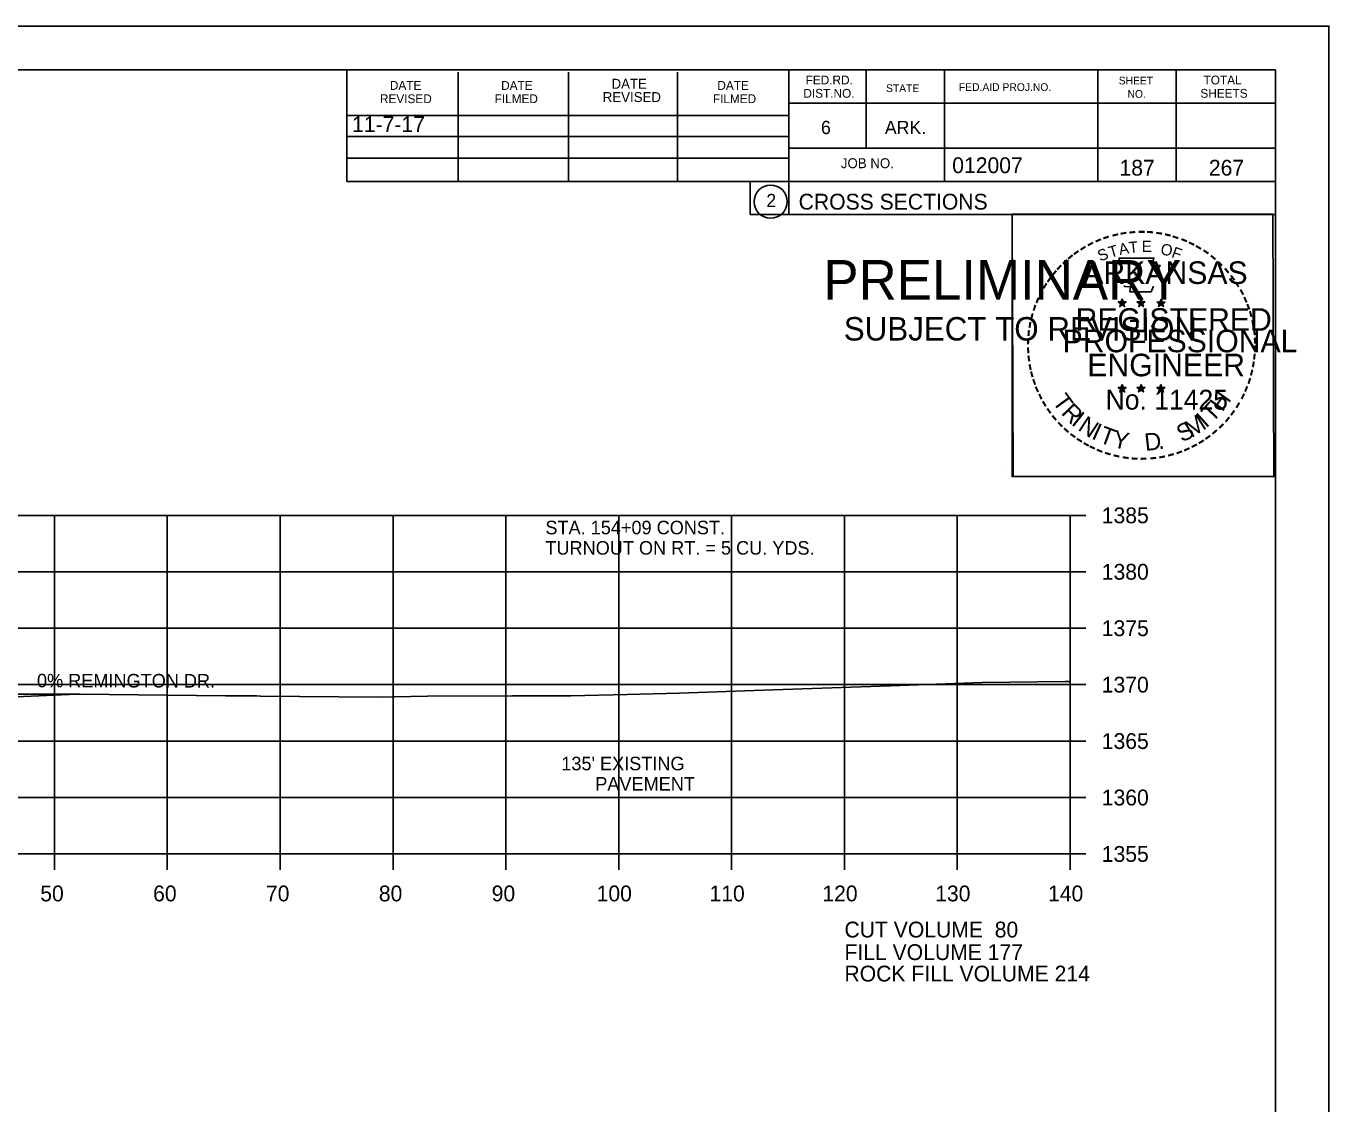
# Model space of a CAD drawing. Extents: x 1374311 to 1383814, y 384102 to 406278.
# Drawn here: x 1381676.1 to 1381791.6, y 392549.3 to 392644.8 of the extents above; entities that cross this region are included whole.
import ezdxf

# ---------------------------------------------------------------- set-up
doc = ezdxf.new("R2010")
doc.units = 0
for name, color, linetype in [('R_Axis', 7, 'Continuous'), ('R_Axis Annot', 7, 'Continuous'), ('R_Border', 7, 'Continuous'), ('R_Border Notes', 7, 'Continuous'), ('R_Border PE', 7, 'Continuous'), ('R_Border Prem', 7, 'Continuous'), ('R_Exist Surface', 7, 'Continuous'), ('R_Fin Surface', 7, 'Continuous'), ('R_Grid', 7, 'Continuous'), ('R_No Plot', 7, 'Continuous'), ('R_Water', 7, 'Continuous')]:
    doc.layers.add(name, color=color, linetype=linetype)

msp = doc.modelspace()

# ---------------------------------------------------------------- linework, layer by layer
at = {"layer": 'R_Axis'}
for p, q in [((1381768.66, 392571.43), (1381768.66, 392601.43)), ((1381770.06, 392601.43), (1381768.66, 392601.43)), ((1381770.06, 392596.43), (1381768.66, 392596.43)), ((1381770.06, 392591.43), (1381768.66, 392591.43)), ((1381770.06, 392586.43), (1381768.66, 392586.43)), ((1381770.06, 392581.43), (1381768.66, 392581.43)), ((1381770.06, 392576.43), (1381768.66, 392576.43)), ((1381488.66, 392571.43), (1381768.66, 392571.43)), ((1381678.66, 392570.03), (1381678.66, 392571.43)), ((1381688.66, 392570.03), (1381688.66, 392571.43)), ((1381698.66, 392570.03), (1381698.66, 392571.43)), ((1381708.66, 392570.03), (1381708.66, 392571.43)), ((1381718.66, 392570.03), (1381718.66, 392571.43)), ((1381728.66, 392570.03), (1381728.66, 392571.43)), ((1381738.66, 392570.03), (1381738.66, 392571.43)), ((1381748.66, 392570.03), (1381748.66, 392571.43)), ((1381758.66, 392570.03), (1381758.66, 392571.43)), ((1381768.66, 392570.03), (1381768.66, 392571.43)), ((1381770.06, 392571.43), (1381768.66, 392571.43))]:
    msp.add_line(p, q, dxfattribs=at)
at = {"layer": 'R_Border'}
for p, q in [((1381470.66, 392640.89), (1381786.84, 392640.89)), ((1381704.58, 392631.01), (1381704.58, 392640.89)), ((1381714.44, 392631.01), (1381714.44, 392640.69)), ((1381724.2, 392631.01), (1381724.2, 392640.69)), ((1381733.88, 392631.01), (1381733.88, 392640.69)), ((1381743.74, 392640.89), (1381743.74, 392628.09)), ((1381750.58, 392640.89), (1381750.58, 392633.95)), ((1381757.52, 392640.89), (1381757.52, 392631.01)), ((1381771.1, 392640.89), (1381771.1, 392631.01)), ((1381778.04, 392640.89), (1381778.04, 392631.01)), ((1381786.84, 392435.43), (1381786.84, 392640.89)), ((1381786.84, 392637.95), (1381743.74, 392637.95)), ((1381786.84, 392637.97), (1381786.84, 392637.97)), ((1381704.58, 392636.87), (1381743.74, 392636.87)), ((1381704.58, 392635.01), (1381743.74, 392635.01)), ((1381786.84, 392633.95), (1381743.74, 392633.95)), ((1381746.7, 392633.95), (1381786.84, 392633.95)), ((1381704.58, 392631.01), (1381704.58, 392633.07)), ((1381704.58, 392633.07), (1381743.74, 392633.07)), ((1381786.84, 392631.01), (1381704.58, 392631.01)), ((1381743.74, 392628.09), (1381786.84, 392628.09))]:
    msp.add_line(p, q, dxfattribs=at)
msp.add_circle((1381742.12, 392629.22), 1.47, dxfattribs=at)
at = {"layer": 'R_Border PE'}
for p, q in [((1381773.27, 392620.6), (1381773.23, 392620.34)), ((1381773.27, 392620.23), (1381773.27, 392620.6)), ((1381773.27, 392620.6), (1381773.32, 392620.35)), ((1381774.94, 392620.6), (1381774.9, 392620.34)), ((1381774.94, 392620.23), (1381774.94, 392620.6)), ((1381774.94, 392620.6), (1381774.99, 392620.35)), ((1381776.71, 392620.58), (1381776.66, 392620.33)), ((1381776.71, 392620.22), (1381776.71, 392620.58)), ((1381776.71, 392620.58), (1381776.75, 392620.33)), ((1381772.92, 392620.34), (1381773.27, 392620.23)), ((1381772.92, 392620.34), (1381773.18, 392620.3)), ((1381772.92, 392620.34), (1381773.16, 392620.22)), ((1381773.06, 392619.93), (1381773.27, 392620.23)), ((1381773.06, 392619.93), (1381773.18, 392620.18)), ((1381773.06, 392619.93), (1381773.27, 392620.15)), ((1381773.62, 392620.34), (1381773.27, 392620.23)), ((1381773.48, 392619.93), (1381773.27, 392620.23)), ((1381773.48, 392619.93), (1381773.27, 392620.15)), ((1381773.62, 392620.34), (1381773.33, 392620.29)), ((1381773.48, 392619.93), (1381773.35, 392620.22)), ((1381773.62, 392620.34), (1381773.41, 392620.24)), ((1381774.59, 392620.34), (1381774.94, 392620.23)), ((1381774.59, 392620.34), (1381774.85, 392620.3)), ((1381774.59, 392620.34), (1381774.83, 392620.22)), ((1381774.73, 392619.93), (1381774.94, 392620.23)), ((1381774.73, 392619.93), (1381774.85, 392620.18)), ((1381774.73, 392619.93), (1381774.94, 392620.15)), ((1381775.29, 392620.34), (1381774.94, 392620.23)), ((1381775.15, 392619.93), (1381774.94, 392620.23)), ((1381775.15, 392619.93), (1381774.94, 392620.15)), ((1381775.29, 392620.34), (1381775, 392620.29)), ((1381775.15, 392619.93), (1381775.02, 392620.22)), ((1381775.29, 392620.34), (1381775.08, 392620.24)), ((1381776.36, 392620.33), (1381776.71, 392620.22)), ((1381776.36, 392620.33), (1381776.61, 392620.28)), ((1381776.36, 392620.33), (1381776.59, 392620.21)), ((1381776.49, 392619.92), (1381776.71, 392620.22)), ((1381776.49, 392619.92), (1381776.62, 392620.17)), ((1381776.49, 392619.92), (1381776.7, 392620.14)), ((1381776.92, 392619.92), (1381776.7, 392620.14)), ((1381777.05, 392620.33), (1381776.71, 392620.22)), ((1381776.92, 392619.92), (1381776.71, 392620.22)), ((1381777.05, 392620.33), (1381776.77, 392620.28)), ((1381776.92, 392619.92), (1381776.78, 392620.21)), ((1381777.05, 392620.33), (1381776.85, 392620.23)), ((1381772.92, 392612.77), (1381773.27, 392612.66)), ((1381772.92, 392612.77), (1381773.17, 392612.72)), ((1381772.92, 392612.77), (1381773.16, 392612.65)), ((1381773.05, 392612.36), (1381773.27, 392612.66)), ((1381773.05, 392612.36), (1381773.18, 392612.6)), ((1381773.05, 392612.36), (1381773.27, 392612.58)), ((1381773.27, 392613.02), (1381773.23, 392612.77)), ((1381773.27, 392612.66), (1381773.27, 392613.02)), ((1381773.27, 392613.02), (1381773.32, 392612.77)), ((1381773.61, 392612.77), (1381773.27, 392612.66)), ((1381773.48, 392612.36), (1381773.27, 392612.66)), ((1381773.48, 392612.36), (1381773.27, 392612.57)), ((1381773.61, 392612.77), (1381773.33, 392612.72)), ((1381773.48, 392612.36), (1381773.34, 392612.65)), ((1381773.61, 392612.77), (1381773.41, 392612.67)), ((1381774.59, 392612.77), (1381774.94, 392612.66)), ((1381774.59, 392612.77), (1381774.84, 392612.72)), ((1381774.59, 392612.77), (1381774.82, 392612.65)), ((1381774.72, 392612.36), (1381774.94, 392612.66)), ((1381774.72, 392612.36), (1381774.85, 392612.6)), ((1381774.72, 392612.36), (1381774.93, 392612.58)), ((1381774.94, 392613.02), (1381774.9, 392612.77)), ((1381775.15, 392612.36), (1381774.93, 392612.57)), ((1381774.94, 392612.66), (1381774.94, 392613.02)), ((1381774.94, 392613.02), (1381774.99, 392612.77)), ((1381775.28, 392612.77), (1381774.94, 392612.66)), ((1381775.15, 392612.36), (1381774.94, 392612.66)), ((1381775.28, 392612.77), (1381775, 392612.72)), ((1381775.15, 392612.36), (1381775.01, 392612.65)), ((1381775.28, 392612.77), (1381775.08, 392612.67)), ((1381776.35, 392612.76), (1381776.7, 392612.65)), ((1381776.35, 392612.76), (1381776.61, 392612.71)), ((1381776.35, 392612.76), (1381776.59, 392612.64)), ((1381776.49, 392612.35), (1381776.7, 392612.65)), ((1381776.49, 392612.35), (1381776.61, 392612.59)), ((1381776.49, 392612.35), (1381776.7, 392612.57)), ((1381776.7, 392613.01), (1381776.66, 392612.76)), ((1381776.7, 392612.65), (1381776.7, 392613.01)), ((1381776.7, 392613.01), (1381776.75, 392612.76)), ((1381777.05, 392612.76), (1381776.7, 392612.65)), ((1381776.92, 392612.35), (1381776.7, 392612.65)), ((1381776.92, 392612.35), (1381776.7, 392612.56)), ((1381777.05, 392612.76), (1381776.76, 392612.71)), ((1381776.92, 392612.35), (1381776.78, 392612.64)), ((1381777.05, 392612.76), (1381776.85, 392612.66))]:
    msp.add_line(p, q, dxfattribs=at)
for points in [[(1381772.96, 392624.22), (1381773.23, 392623.39)], [(1381776.47, 392623.3), (1381776.62, 392623.58), (1381775.93, 392623.56), (1381776.08, 392624.22), (1381772.96, 392624.22)], [(1381773.46, 392621.8), (1381773.46, 392621.71), (1381774.02, 392621.69), (1381773.96, 392621.22), (1381775.83, 392621.22), (1381776.04, 392621.75)], [(1381773.27, 392620.6), (1381773.48, 392619.93), (1381772.92, 392620.34), (1381773.62, 392620.34), (1381773.06, 392619.93), (1381773.27, 392620.6)], [(1381774.94, 392620.6), (1381775.15, 392619.93), (1381774.59, 392620.34), (1381775.29, 392620.34), (1381774.73, 392619.93), (1381774.94, 392620.6)], [(1381776.71, 392620.58), (1381776.92, 392619.92), (1381776.36, 392620.33), (1381777.05, 392620.33), (1381776.49, 392619.92), (1381776.71, 392620.58)], [(1381773.27, 392613.02), (1381773.48, 392612.36), (1381772.92, 392612.77), (1381773.61, 392612.77), (1381773.05, 392612.36), (1381773.27, 392613.02)], [(1381774.94, 392613.02), (1381775.15, 392612.36), (1381774.59, 392612.77), (1381775.28, 392612.77), (1381774.72, 392612.36), (1381774.94, 392613.02)], [(1381776.7, 392613.01), (1381776.92, 392612.35), (1381776.35, 392612.76), (1381777.05, 392612.76), (1381776.49, 392612.35), (1381776.7, 392613.01)]]:
    msp.add_lwpolyline(points, dxfattribs=at)
for centre, radius in [((1381773.27, 392620.23), 0.172), ((1381773.27, 392620.23), 0.145), ((1381773.27, 392620.23), 0.116), ((1381773.27, 392620.23), 0.0991), ((1381773.27, 392620.23), 0.0747), ((1381773.27, 392620.23), 0.0495), ((1381773.27, 392620.23), 0.0296), ((1381774.94, 392620.23), 0.172), ((1381774.94, 392620.23), 0.145), ((1381774.94, 392620.23), 0.116), ((1381774.94, 392620.23), 0.0991), ((1381774.94, 392620.23), 0.0747), ((1381774.94, 392620.23), 0.0495), ((1381774.94, 392620.23), 0.0296), ((1381776.7, 392620.22), 0.172), ((1381776.7, 392620.22), 0.145), ((1381776.7, 392620.22), 0.116), ((1381776.7, 392620.22), 0.0991), ((1381776.7, 392620.22), 0.0747), ((1381776.7, 392620.22), 0.0495), ((1381776.7, 392620.22), 0.0296), ((1381773.27, 392612.66), 0.172), ((1381773.27, 392612.66), 0.145), ((1381773.27, 392612.66), 0.116), ((1381773.27, 392612.66), 0.0991), ((1381773.27, 392612.66), 0.0747), ((1381773.27, 392612.66), 0.0495), ((1381773.27, 392612.66), 0.0296), ((1381774.94, 392612.66), 0.172), ((1381774.94, 392612.66), 0.145), ((1381774.94, 392612.66), 0.116), ((1381774.94, 392612.66), 0.0991), ((1381774.94, 392612.66), 0.0747), ((1381774.94, 392612.66), 0.0495), ((1381774.94, 392612.66), 0.0296), ((1381776.7, 392612.65), 0.172), ((1381776.7, 392612.65), 0.145), ((1381776.7, 392612.65), 0.116), ((1381776.7, 392612.65), 0.0991), ((1381776.7, 392612.65), 0.0747), ((1381776.7, 392612.65), 0.0495), ((1381776.7, 392612.65), 0.0296)]:
    msp.add_circle(centre, radius, dxfattribs=at)
at = {"layer": 'R_Exist Surface'}
msp.add_lwpolyline([(1381671.84, 392585.2), (1381680.65, 392585.58), (1381680.95, 392585.58), (1381693.82, 392585.45), (1381696.58, 392585.43), (1381696.93, 392585.41), (1381707.31, 392585.33), (1381711.7, 392585.42), (1381719.24, 392585.44), (1381724.4, 392585.44), (1381729.42, 392585.57), (1381734.05, 392585.68), (1381741.5, 392585.95), (1381751.85, 392586.3), (1381754.38, 392586.39), (1381760.85, 392586.61), (1381768.21, 392586.7), (1381768.66, 392586.7)], dxfattribs=at)
at = {"layer": 'R_Grid'}
for p, q in [((1381488.66, 392601.43), (1381768.66, 392601.43)), ((1381678.66, 392571.43), (1381678.66, 392601.43)), ((1381688.66, 392571.43), (1381688.66, 392601.43)), ((1381698.66, 392571.43), (1381698.66, 392601.43)), ((1381708.66, 392571.43), (1381708.66, 392601.43)), ((1381718.66, 392571.43), (1381718.66, 392601.43)), ((1381728.66, 392571.43), (1381728.66, 392601.43)), ((1381738.66, 392571.43), (1381738.66, 392601.43)), ((1381748.66, 392571.43), (1381748.66, 392601.43)), ((1381758.66, 392571.43), (1381758.66, 392601.43)), ((1381768.66, 392571.43), (1381768.66, 392601.43)), ((1381488.66, 392596.43), (1381768.66, 392596.43)), ((1381488.66, 392591.43), (1381768.66, 392591.43)), ((1381488.66, 392586.43), (1381768.66, 392586.43)), ((1381488.66, 392581.43), (1381768.66, 392581.43)), ((1381488.66, 392576.43), (1381768.66, 392576.43)), ((1381488.66, 392571.43), (1381768.66, 392571.43))]:
    msp.add_line(p, q, dxfattribs=at)
at = {"layer": 'R_No Plot'}
for p, q in [((1381458.26, 392644.78), (1381791.59, 392644.78)), ((1381762.87, 392605.63), (1381762.87, 392605.63))]:
    msp.add_line(p, q, dxfattribs=at)
for points in [[(1381458.25, 392644.78), (1381791.59, 392644.78), (1381791.59, 392431.44), (1381458.25, 392431.44)], [(1381704.58, 392640.89), (1381704.58, 392631.01), (1381740.31, 392631.01), (1381740.31, 392628.09), (1381763.51, 392628.09), (1381763.51, 392604.87), (1381786.84, 392604.87), (1381786.84, 392435.43), (1381470.66, 392435.43), (1381470.66, 392640.89)], [(1381763.51, 392628.12), (1381786.61, 392628.12), (1381786.72, 392604.87), (1381763.62, 392604.87)]]:
    msp.add_lwpolyline(points, close=True, dxfattribs=at)
at = {"layer": 'R_Water'}
for p, q in [((1381680.6, 392585.59), (1381660.66, 392585.61)), ((1381671.47, 392576.44), (1381768.72, 392576.44))]:
    msp.add_line(p, q, dxfattribs=at)

# ---------------------------------------------------------------- texts
at = {"layer": 'R_Axis Annot'}
for s, p in [('1385', (1381771.46, 392600.73)), ('1380', (1381771.46, 392595.73)), ('1375', (1381771.46, 392590.73)), ('1370', (1381771.46, 392585.73)), ('1365', (1381771.46, 392580.73)), ('1360', (1381771.46, 392575.73)), ('1355', (1381771.46, 392570.73)), ('50', (1381677.4, 392567.23)), ('60', (1381687.4, 392567.23)), ('70', (1381697.4, 392567.23)), ('80', (1381707.4, 392567.23)), ('90', (1381717.4, 392567.23)), ('100', (1381726.7, 392567.23)), ('110', (1381736.7, 392567.23)), ('120', (1381746.7, 392567.23)), ('130', (1381756.7, 392567.23)), ('140', (1381766.7, 392567.23)), ('CUT VOLUME  80', (1381748.66, 392564.03)), ('FILL VOLUME 177', (1381748.66, 392562.03)), ('ROCK FILL VOLUME 214', (1381748.66, 392560.13))]:
    msp.add_text(s, height=1.4, dxfattribs=at).set_placement(p)
at = {"layer": 'R_Border'}
for s, height, p in [('DATE', 0.879, (1381728.02, 392639.23)), ('FED.RD.', 0.782, (1381745.22, 392639.61)), ('SHEET', 0.684, (1381772.96, 392639.61)), ('TOTAL', 0.782, (1381780.48, 392639.61)), ('DATE', 0.782, (1381708.38, 392639.13)), ('DATE', 0.782, (1381718.24, 392639.13)), ('DATE', 0.782, (1381737.4, 392639.13)), ('DIST.NO.', 0.782, (1381745.02, 392638.43)), ('STATE', 0.684, (1381752.34, 392638.93)), ('FED.AID PROJ.NO.', 0.684, (1381758.8, 392639.03)), ('NO.', 0.684, (1381773.74, 392638.43)), ('SHEETS', 0.782, (1381780.2, 392638.43)), ('REVISED', 0.782, (1381707.5, 392637.95)), ('FILMED', 0.782, (1381717.66, 392637.95)), ('REVISED', 0.879, (1381727.24, 392638.05)), ('FILMED', 0.782, (1381737, 392637.95)), ('6', 1.17, (1381746.58, 392635.21)), ('ARK.', 1.172, (1381752.24, 392635.21)), ('JOB NO.', 0.879, (1381748.34, 392632.19)), ('012007', 1.4, (1381758.21, 392631.75)), ('2', 1.17, (1381741.74, 392628.74)), ('CROSS SECTIONS', 1.4, (1381744.6, 392628.52))]:
    msp.add_text(s, height=height, rotation=360, dxfattribs=at).set_placement(p)
at = {"layer": 'R_Border Notes'}
for s, p in [('STA. 154+09 CONST.', (1381722.16, 392599.75)), ('TURNOUT ON RT. = 5 CU. YDS.', (1381722.16, 392597.95))]:
    msp.add_text(s, height=1.2, dxfattribs=at).set_placement(p)
at = {"layer": 'R_Border PE'}
for s, height, rotation, p in [('-', 1.6, 13.6301, (1381772.46, 392625.59)), ('-', 1.6, 10.2193, (1381773.14, 392625.75)), ('-', 1.6, 5.8968, (1381773.87, 392625.86)), ('-', 1.6, 0.1862, (1381774.64, 392625.93)), ('-', 1.6, 357.743, (1381775.36, 392625.92)), ('-', 1.6, 352.1617, (1381776.11, 392625.86)), ('-', 1.6, 347.2049, (1381776.83, 392625.75)), ('-', 1.6, 34.0636, (1381769.85, 392624.39)), ('-', 1.6, 28.7918, (1381770.44, 392624.76)), ('-', 1.6, 24.3072, (1381771.08, 392625.08)), ('-', 1.6, 19.1761, (1381771.71, 392625.35)), ('T', 1, 16.4036, (1381772.23, 392624.23)), ('A', 1, 11.2132, (1381773.06, 392624.48)), ('T', 1, 6.0228, (1381773.91, 392624.65)), ('E', 1, 0.8323, (1381775.01, 392624.76)), ('O', 1, 350.4515, (1381776.62, 392624.55)), ('F', 1, 340.0707, (1381777.57, 392624.32)), ('-', 1.6, 342.3362, (1381777.46, 392625.59)), ('-', 1.6, 337.8551, (1381778.2, 392625.37)), ('-', 1.6, 334.1211, (1381778.83, 392625.1)), ('-', 1.6, 329.6409, (1381779.41, 392624.82)), ('-', 1.6, 42.9622, (1381768.36, 392623.2)), ('-', 1.6, 38.9507, (1381768.79, 392623.62)), ('-', 1.6, 36.2317, (1381769.27, 392624)), ('ARKANSAS', 2, 360, (1381769.82, 392621.93)), ('S', 1, 21.594, (1381771.32, 392623.9)), ('-', 1.6, 325.8627, (1381780.05, 392624.46)), ('-', 1.6, 320.5297, (1381780.66, 392624.03)), ('-', 1.6, 315.5786, (1381781.26, 392623.54)), ('-', 1.6, 50.6142, (1381767.51, 392622.24)), ('-', 1.6, 48.423, (1381767.91, 392622.72)), ('-', 1.6, 309.8797, (1381781.83, 392622.99)), ('-', 1.6, 58.0706, (1381766.77, 392621.14)), ('-', 1.6, 54.2325, (1381767.1, 392621.67)), ('-', 1.6, 306.6522, (1381782.35, 392622.39)), ('-', 1.4, 303.6753, (1381782.84, 392621.82)), ('-', 1.6, 67.7743, (1381766.2, 392619.92)), ('-', 1.6, 62.8713, (1381766.46, 392620.53)), ('-', 1.6, 299.6684, (1381783.16, 392621.21)), ('-', 1.6, 294.6628, (1381783.48, 392620.6)), ('-', 1.6, 75.461, (1381765.78, 392618.57)), ('-', 1.6, 72.3945, (1381765.98, 392619.29)), ('REGISTERED', 2, 360, (1381769.14, 392617.78)), ('DWB', 0.01, 360, (1381773.26, 392620.23)), ('DWB', 0.01, 360, (1381774.93, 392620.23)), ('DWB', 0.01, 360, (1381776.69, 392620.21)), ('-', 1.6, 290.5728, (1381783.74, 392620.03)), ('-', 1.6, 285.1233, (1381783.97, 392619.45)), ('-', 1.6, 81.2013, (1381765.65, 392617.86)), ('-', 1.6, 280.5493, (1381784.17, 392618.7)), ('-', 1.6, 89.0622, (1381765.55, 392616.47)), ('-', 1.6, 85.1863, (1381765.57, 392617.17)), ('PROFESSIONAL', 2, 360, (1381767.99, 392615.88)), ('-', 1.6, 276.5962, (1381784.33, 392617.94)), ('-', 1.6, 274.3301, (1381784.39, 392617.21)), ('-', 1.6, 94.1959, (1381765.58, 392615.74)), ('-', 1.6, 269.9407, (1381784.43, 392616.58)), ('-', 1.6, 98.9479, (1381765.66, 392615.08)), ('-', 1.6, 101.7149, (1381765.79, 392614.34)), ('ENGINEER', 2, 360, (1381770.18, 392613.75)), ('-', 1.6, 260.9953, (1381784.34, 392615.26)), ('-', 1.6, 263.5172, (1381784.41, 392615.92)), ('-', 1.6, 105.4578, (1381765.95, 392613.75)), ('-', 1.6, 252.8681, (1381784.05, 392613.86)), ('-', 1.6, 255.7626, (1381784.23, 392614.58)), ('-', 1.6, 109.0874, (1381766.17, 392613.12)), ('-', 1.6, 114.0643, (1381766.42, 392612.52)), ('No. 11425', 1.757, 360, (1381771.8, 392610.8)), ('DWB', 0.01, 360, (1381773.25, 392612.65)), ('DWB', 0.01, 360, (1381774.92, 392612.65)), ('DWB', 0.01, 360, (1381776.69, 392612.64)), ('H', 1.54, 54.6088, (1381782.15, 392610.53)), ('-', 1.6, 247.8887, (1381783.82, 392613.19)), ('-', 1.6, 115.7289, (1381766.73, 392611.9)), ('-', 1.6, 120.4471, (1381767.08, 392611.32)), ('T', 1.54, 306.0406, (1381767.03, 392611.5)), ('R', 1.54, 314.005, (1381767.79, 392610.45)), ('T', 1.54, 46.6444, (1381781.26, 392609.59)), ('-', 1.6, 239.0712, (1381783.17, 392611.81)), ('-', 1.6, 244.6197, (1381783.56, 392612.56)), ('-', 1.6, 125.8934, (1381767.49, 392610.76)), ('-', 1.6, 130.7181, (1381767.95, 392610.2)), ('I', 1.54, 321.9694, (1381768.69, 392609.52)), ('N', 1.54, 326.5002, (1381769.26, 392609.04)), ('M', 1.54, 32.6563, (1381779.41, 392608.26)), ('I', 1.54, 42.1136, (1381780.7, 392609.11)), ('-', 1.6, 231.2538, (1381782.34, 392610.59)), ('-', 1.6, 233.8452, (1381782.77, 392611.16)), ('-', 1.6, 134.2238, (1381768.47, 392609.66)), ('-', 1.6, 138.9338, (1381768.99, 392609.2)), ('I', 1.54, 335.3603, (1381770.47, 392608.26)), ('T', 1.54, 339.8912, (1381771.13, 392607.93)), ('Y', 1.54, 347.8556, (1381772.34, 392607.49)), ('S', 1.54, 26.9312, (1381778.57, 392607.86)), ('-', 1.6, 221.0851, (1381781.33, 392609.52)), ('-', 1.6, 225.7653, (1381781.86, 392610.03)), ('-', 1.6, 144.6463, (1381769.55, 392608.79)), ('-', 1.6, 148.0898, (1381770.11, 392608.42)), ('-', 1.6, 151.5704, (1381770.69, 392608.09)), ('D', 1.54, 6.3969, (1381775.33, 392607.13)), ('-', 1.6, 207.3568, (1381779.69, 392608.31)), ('-', 1.6, 212.2491, (1381780.25, 392608.66)), ('-', 1.6, 215.7363, (1381780.79, 392609.05)), ('-', 1.6, 154.6002, (1381771.21, 392607.85)), ('-', 1.6, 158.5612, (1381771.83, 392607.59)), ('-', 1.6, 162.7983, (1381772.52, 392607.38)), ('-', 1.6, 167.5555, (1381773.24, 392607.22)), ('-', 1.6, 173.1155, (1381774.01, 392607.11)), ('-', 1.6, 191.2858, (1381777.04, 392607.28)), ('.', 1.54, 13.7642, (1381776.52, 392607.25)), ('-', 1.6, 195.4743, (1381777.77, 392607.48)), ('-', 1.6, 200.7184, (1381778.45, 392607.72)), ('-', 1.6, 204.2516, (1381779.07, 392607.99)), ('-', 1.6, 176.5183, (1381774.76, 392607.05)), ('-', 1.6, 181.5918, (1381775.5, 392607.07)), ('-', 1.6, 185.8167, (1381776.31, 392607.15))]:
    msp.add_text(s, height=height, rotation=rotation, dxfattribs=at).set_placement(p)
at = {"layer": 'R_Border Prem'}
for s, height, p in [('PRELIMINARY', 3.5, (1381746.79, 392620.55)), ('DWB', 0.01, (1381747.53, 392622.4)), ('SUBJECT TO REVISION', 2.0751, (1381748.6, 392616.92))]:
    msp.add_text(s, height=height, rotation=360, dxfattribs=at).set_placement(p)
at = {"layer": 'R_Fin Surface'}
msp.add_text('11-7-17', height=1.4, dxfattribs=at).set_placement((1381705.03, 392635.38))
at = {"layer": 'R_Water'}
for s, height, rotation, p in [('187', 1.4, 360, (1381773.03, 392631.53)), ('267', 1.4, 360, (1381780.95, 392631.53)), ('0% REMINGTON DR.', 1.2, 359.9345, (1381677.11, 392586.19))]:
    msp.add_text(s, height=height, rotation=rotation, dxfattribs=at).set_placement(p)
for s, p in [("135' EXISTING ", (1381723.57, 392578.84)), ('PAVEMENT', (1381726.58, 392577.04))]:
    msp.add_text(s, height=1.2, dxfattribs=at).set_placement(p)

doc.saveas('drawing.dxf')
